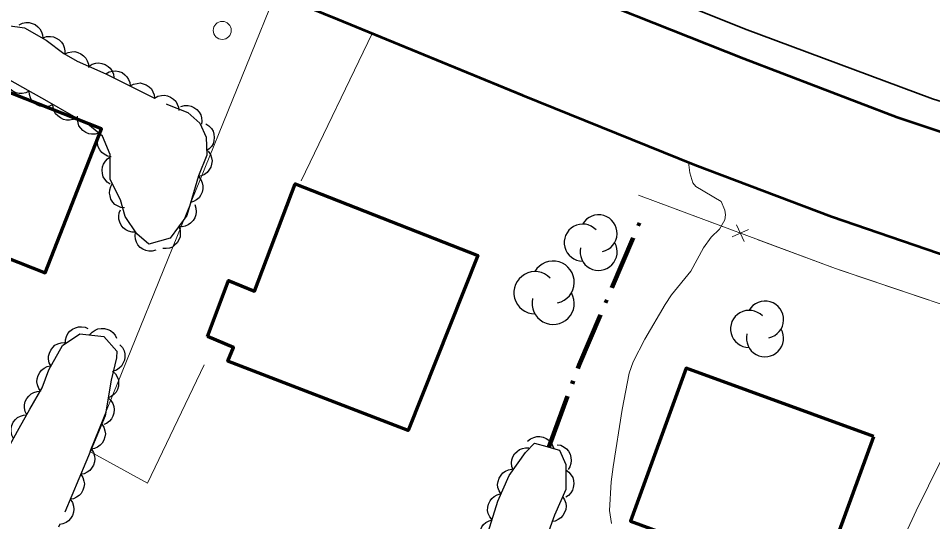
# Model space of a CAD drawing. Extents: x 355726 to 357533, y 5103782 to 5105258.
# Drawn here: x 356587.5 to 356637.9, y 5104520 to 5104547.8 of the extents above; entities that cross this region are included whole.
import ezdxf

# ---------------------------------------------------------------- set-up
doc = ezdxf.new("R2010")
doc.units = 0
doc.header["$LTSCALE"] = 0.6
doc.linetypes.add('DOT_DASHED', pattern=[7.7, 5, -1.2, 0.3, -1.2])
doc.linetypes.add('LONG_DASHED', pattern=[7.5, 6, -1.5])
for name, color, linetype, lineweight in [('19', 7, 'Continuous', 13), ('2', 7, 'LONG_DASHED', 13), ('21', 7, 'LONG_DASHED', 35), ('22', 7, 'Continuous', 13), ('31', 7, 'Continuous', 35), ('36', 7, 'Continuous', 13), ('37', 7, 'Continuous', 13), ('41', 7, 'DOT_DASHED', 90), ('44', 7, 'Continuous', 25)]:
    doc.layers.add(name, color=color, linetype=linetype, lineweight=lineweight)

msp = doc.modelspace()

# ---------------------------------------------------------------- linework, layer by layer
at = {"layer": '19'}
for p, q in [((356601.67, 5104549.13), (356591.42, 5104523.88)), ((356603.08, 5104538.83), (356607.01, 5104546.95)), ((356594.61, 5104522.15), (356597.74, 5104528.67)), ((356594.61, 5104522.15), (356591.42, 5104523.88))]:
    msp.add_line(p, q, dxfattribs=at)
at = {"layer": '2', "linetype": 'Continuous'}
for points in [[(356620.2, 5104519.91), (356620.09, 5104520.63), (356620.19, 5104522.21), (356620.3, 5104523.05), (356620.79, 5104526.21), (356621.19, 5104528.21), (356621.41, 5104528.84), (356622.04, 5104530.08), (356623.16, 5104532), (356623.51, 5104532.53), (356624.59, 5104533.84), (356625.29, 5104535.13), (356625.7, 5104535.71), (356626.17, 5104536.16), (356626.46, 5104536.67), (356626.49, 5104536.95), (356626.46, 5104537.2), (356626.26, 5104537.69), (356624.86, 5104538.51), (356624.7, 5104538.72), (356624.52, 5104539.26), (356624.45, 5104539.86)], [(356639.08, 5104524.79), (356637.01, 5104520.62), (356633.82, 5104513.7)]]:
    msp.add_lwpolyline(points, dxfattribs=at)
at = {"layer": '21', "linetype": 'Continuous', "lineweight": 53}
for points in [[(356693.14, 5104528.73), (356686.68, 5104529.92), (356680.03, 5104531.03), (356673.33, 5104532.33), (356665.22, 5104534.03), (356657.79, 5104535.79), (356652.65, 5104537.11), (356647.74, 5104538.45), (356642.86, 5104540.01), (356635.96, 5104542.32), (356627.51, 5104545.55), (356619.53, 5104548.72), (356610.91, 5104552.22), (356603.07, 5104555.38), (356593.89, 5104559.3), (356586.78, 5104562.33), (356578.28, 5104565.76), (356566.31, 5104570.9), (356552.24, 5104576.88), (356535.87, 5104583.82), (356518.47, 5104591.44)], [(356523.7, 5104582.01), (356532.74, 5104578.12), (356543.84, 5104573.55), (356554.84, 5104568.88), (356564.31, 5104564.76), (356575.06, 5104560.38), (356580.66, 5104557.99), (356585.71, 5104555.84), (356585.91, 5104555.76), (356595.32, 5104551.71), (356605.09, 5104547.74), (356615.3, 5104543.55), (356624.81, 5104539.71), (356632.34, 5104536.86), (356640.18, 5104534.16), (356644.62, 5104532.78), (356647.74, 5104531.82), (356656.47, 5104529.46), (356664.44, 5104527.84), (356667.19, 5104527.23), (356672.07, 5104526.15), (356673.3, 5104525.88), (356683.29, 5104524.12), (356693.15, 5104522.5)]]:
    msp.add_lwpolyline(points, dxfattribs=at)
at = {"layer": '22', "lineweight": 35}
msp.add_lwpolyline([(356517.76, 5104593.42), (356532.75, 5104586.84), (356557.23, 5104576.44), (356579.99, 5104566.91), (356584.74, 5104564.9), (356602.02, 5104557.59), (356616.07, 5104551.83), (356627.55, 5104547.21), (356637.92, 5104543.34), (356648.95, 5104539.92), (356661.44, 5104536.63), (356672.33, 5104534.13), (356676.16, 5104533.42), (356680.85, 5104532.55), (356682.64, 5104532.23), (356688.85, 5104531.14), (356694.02, 5104530.23)], dxfattribs=at)
at = {"layer": '31', "lineweight": 70}
for points in [[(356583.48, 5104532.73), (356584.56, 5104535.47), (356588.95, 5104533.75), (356592.07, 5104541.7), (356582.27, 5104545.55), (356578.07, 5104534.86), (356583.48, 5104532.73)], [(356597.91, 5104530.24), (356599.08, 5104533.33), (356600.5, 5104532.74), (356602.75, 5104538.65), (356612.84, 5104534.7), (356608.99, 5104525.05), (356599.04, 5104528.87), (356599.35, 5104529.63), (356597.91, 5104530.24)], [(356634.68, 5104524.71), (356624.32, 5104528.48), (356621.25, 5104520.04), (356631.6, 5104516.26), (356634.68, 5104524.71)]]:
    msp.add_lwpolyline(points, close=True, dxfattribs=at)
at = {"layer": '36'}
msp.add_circle((356598.729, 5104547.12), 0.5, dxfattribs=at)
at = {"layer": '37'}
for p, q in [((356621.69, 5104538.03), (356626.38, 5104536.28)), ((356627.52, 5104535.48), (356627.1, 5104536.39)), ((356626.86, 5104535.73), (356627.77, 5104536.14)), ((356632.94, 5104533.85), (356637.68, 5104532.26))]:
    msp.add_line(p, q, dxfattribs=at)
for points in [[(356621.69, 5104538.03), (356632.56, 5104533.98), (356643.03, 5104530.46)], [(356628.25, 5104535.59), (356632.56, 5104533.98), (356632.94, 5104533.85)]]:
    msp.add_lwpolyline(points, dxfattribs=at)
at = {"layer": '41'}
msp.add_lwpolyline([(356616.75, 5104524.13), (356618.42, 5104528.67), (356621.93, 5104536.94)], dxfattribs=at)
at = {"layer": '44'}
for points in [[(356587.52, 5104547.42), (356587.7, 5104547.52), (356587.9, 5104547.55), (356588.07, 5104547.56), (356588.24, 5104547.51), (356588.41, 5104547.44), (356588.56, 5104547.32), (356588.67, 5104547.2), (356588.75, 5104547.05), (356588.81, 5104546.87), (356588.83, 5104546.69)], [(356588.84, 5104546.72), (356589.04, 5104546.78), (356589.25, 5104546.79), (356589.41, 5104546.77), (356589.57, 5104546.7), (356589.73, 5104546.61), (356589.86, 5104546.47), (356589.96, 5104546.34), (356590.01, 5104546.17), (356590.05, 5104545.99), (356590.04, 5104545.81)], [(356590.04, 5104545.82), (356590.23, 5104545.91), (356590.43, 5104545.94), (356590.59, 5104545.95), (356590.76, 5104545.91), (356590.93, 5104545.83), (356591.08, 5104545.71), (356591.2, 5104545.59), (356591.28, 5104545.44), (356591.34, 5104545.26), (356591.35, 5104545.08)], [(356591.38, 5104545.14), (356591.56, 5104545.25), (356591.75, 5104545.31), (356591.92, 5104545.33), (356592.09, 5104545.3), (356592.27, 5104545.24), (356592.43, 5104545.13), (356592.55, 5104545.03), (356592.65, 5104544.88), (356592.72, 5104544.71), (356592.75, 5104544.53)], [(356588.07, 5104543.77), (356587.89, 5104543.68), (356587.69, 5104543.64), (356587.52, 5104543.64), (356587.35, 5104543.68), (356587.18, 5104543.76), (356587.03, 5104543.88), (356586.92, 5104543.99), (356586.84, 5104544.15), (356586.78, 5104544.32), (356586.77, 5104544.5)], [(356592.31, 5104544.73), (356592.49, 5104544.83), (356592.69, 5104544.88), (356592.86, 5104544.89), (356593.03, 5104544.85), (356593.2, 5104544.79), (356593.35, 5104544.67), (356593.47, 5104544.56), (356593.56, 5104544.41), (356593.63, 5104544.24), (356593.65, 5104544.06)], [(356593.65, 5104544.06), (356593.83, 5104544.16), (356594.03, 5104544.2), (356594.2, 5104544.22), (356594.37, 5104544.18), (356594.54, 5104544.11), (356594.69, 5104544), (356594.82, 5104543.89), (356594.9, 5104543.74), (356594.97, 5104543.56), (356594.99, 5104543.39)], [(356589.38, 5104543.03), (356589.19, 5104542.94), (356588.99, 5104542.91), (356588.83, 5104542.9), (356588.66, 5104542.95), (356588.49, 5104543.02), (356588.34, 5104543.14), (356588.23, 5104543.26), (356588.15, 5104543.41), (356588.09, 5104543.59), (356588.07, 5104543.77)], [(356594.99, 5104543.39), (356595.17, 5104543.49), (356595.37, 5104543.53), (356595.54, 5104543.54), (356595.71, 5104543.51), (356595.88, 5104543.44), (356596.04, 5104543.33), (356596.16, 5104543.22), (356596.24, 5104543.06), (356596.31, 5104542.89), (356596.33, 5104542.71)], [(356590.69, 5104542.3), (356590.5, 5104542.21), (356590.3, 5104542.17), (356590.14, 5104542.17), (356589.97, 5104542.21), (356589.8, 5104542.29), (356589.65, 5104542.41), (356589.53, 5104542.52), (356589.45, 5104542.68), (356589.4, 5104542.86), (356589.38, 5104543.03)], [(356596.45, 5104542.92), (356596.65, 5104542.97), (356596.85, 5104542.97), (356597.02, 5104542.94), (356597.17, 5104542.86), (356597.32, 5104542.76), (356597.45, 5104542.61), (356597.54, 5104542.47), (356597.58, 5104542.3), (356597.6, 5104542.12), (356597.58, 5104541.94)], [(356591.92, 5104541.46), (356591.72, 5104541.39), (356591.52, 5104541.39), (356591.36, 5104541.41), (356591.2, 5104541.49), (356591.04, 5104541.59), (356590.92, 5104541.73), (356590.82, 5104541.86), (356590.77, 5104542.03), (356590.74, 5104542.22), (356590.75, 5104542.39)], [(356597.82, 5104541.97), (356597.99, 5104541.86), (356598.13, 5104541.71), (356598.22, 5104541.57), (356598.27, 5104541.4), (356598.29, 5104541.22), (356598.26, 5104541.03), (356598.22, 5104540.87), (356598.13, 5104540.72), (356598.01, 5104540.58), (356597.86, 5104540.47)], [(356592.6, 5104540.15), (356592.4, 5104540.19), (356592.22, 5104540.29), (356592.08, 5104540.39), (356591.98, 5104540.53), (356591.89, 5104540.69), (356591.85, 5104540.88), (356591.83, 5104541.04), (356591.87, 5104541.21), (356591.93, 5104541.38), (356592.03, 5104541.53)], [(356597.96, 5104540.46), (356598.08, 5104540.28), (356598.14, 5104540.09), (356598.17, 5104539.93), (356598.14, 5104539.75), (356598.09, 5104539.57), (356597.99, 5104539.41), (356597.89, 5104539.28), (356597.75, 5104539.18), (356597.58, 5104539.1), (356597.4, 5104539.06)], [(356592.55, 5104538.64), (356592.38, 5104538.75), (356592.25, 5104538.91), (356592.16, 5104539.05), (356592.12, 5104539.22), (356592.1, 5104539.41), (356592.13, 5104539.6), (356592.18, 5104539.75), (356592.28, 5104539.9), (356592.4, 5104540.04), (356592.55, 5104540.14)], [(356597.41, 5104539.06), (356597.54, 5104538.9), (356597.62, 5104538.71), (356597.66, 5104538.55), (356597.66, 5104538.38), (356597.62, 5104538.19), (356597.53, 5104538.02), (356597.45, 5104537.88), (356597.31, 5104537.77), (356597.15, 5104537.68), (356596.98, 5104537.62)], [(356593.34, 5104537.33), (356593.13, 5104537.35), (356592.95, 5104537.44), (356592.81, 5104537.52), (356592.69, 5104537.65), (356592.59, 5104537.81), (356592.54, 5104537.99), (356592.5, 5104538.15), (356592.52, 5104538.33), (356592.58, 5104538.51), (356592.66, 5104538.66)], [(356597.21, 5104537.51), (356597.28, 5104537.32), (356597.29, 5104537.11), (356597.28, 5104536.95), (356597.21, 5104536.78), (356597.12, 5104536.63), (356596.98, 5104536.49), (356596.85, 5104536.39), (356596.69, 5104536.33), (356596.51, 5104536.29), (356596.33, 5104536.3)], [(356593.96, 5104535.99), (356593.75, 5104535.99), (356593.56, 5104536.05), (356593.4, 5104536.11), (356593.27, 5104536.23), (356593.15, 5104536.37), (356593.07, 5104536.55), (356593.02, 5104536.7), (356593.02, 5104536.88), (356593.05, 5104537.06), (356593.11, 5104537.23)], [(356595.07, 5104534.99), (356594.87, 5104534.94), (356594.67, 5104534.94), (356594.51, 5104534.97), (356594.35, 5104535.05), (356594.2, 5104535.15), (356594.08, 5104535.3), (356593.99, 5104535.44), (356593.94, 5104535.61), (356593.92, 5104535.79), (356593.94, 5104535.97)], [(356596.33, 5104536.3), (356596.4, 5104536.1), (356596.41, 5104535.9), (356596.4, 5104535.73), (356596.33, 5104535.57), (356596.24, 5104535.41), (356596.1, 5104535.28), (356595.98, 5104535.17), (356595.81, 5104535.11), (356595.63, 5104535.08), (356595.45, 5104535.08)], [(356590.08, 5104529.84), (356590.08, 5104530.05), (356590.14, 5104530.24), (356590.21, 5104530.39), (356590.32, 5104530.52), (356590.47, 5104530.64), (356590.64, 5104530.72), (356590.8, 5104530.77), (356590.97, 5104530.77), (356591.16, 5104530.75), (356591.32, 5104530.68)], [(356591.41, 5104530.32), (356591.55, 5104530.48), (356591.72, 5104530.59), (356591.87, 5104530.66), (356592.04, 5104530.68), (356592.23, 5104530.68), (356592.41, 5104530.62), (356592.56, 5104530.56), (356592.7, 5104530.45), (356592.82, 5104530.31), (356592.9, 5104530.15)], [(356589.28, 5104528.59), (356589.18, 5104528.78), (356589.15, 5104528.98), (356589.14, 5104529.15), (356589.19, 5104529.32), (356589.27, 5104529.48), (356589.39, 5104529.63), (356589.5, 5104529.75), (356589.66, 5104529.83), (356589.84, 5104529.88), (356590.02, 5104529.9)], [(356593.08, 5104529.78), (356593.22, 5104529.62), (356593.31, 5104529.44), (356593.36, 5104529.28), (356593.36, 5104529.1), (356593.33, 5104528.92), (356593.25, 5104528.75), (356593.17, 5104528.6), (356593.04, 5104528.48), (356592.89, 5104528.38), (356592.72, 5104528.32)], [(356588.72, 5104527.2), (356588.6, 5104527.37), (356588.54, 5104527.56), (356588.5, 5104527.73), (356588.52, 5104527.9), (356588.57, 5104528.08), (356588.66, 5104528.25), (356588.76, 5104528.38), (356588.9, 5104528.48), (356589.07, 5104528.57), (356589.24, 5104528.61)], [(356592.68, 5104528.33), (356592.83, 5104528.18), (356592.93, 5104528.01), (356593, 5104527.85), (356593.01, 5104527.68), (356593, 5104527.49), (356592.94, 5104527.31), (356592.87, 5104527.17), (356592.75, 5104527.04), (356592.6, 5104526.92), (356592.44, 5104526.85)], [(356587.95, 5104525.92), (356587.85, 5104526.1), (356587.82, 5104526.3), (356587.82, 5104526.47), (356587.86, 5104526.64), (356587.94, 5104526.81), (356588.06, 5104526.95), (356588.18, 5104527.07), (356588.33, 5104527.15), (356588.51, 5104527.2), (356588.69, 5104527.22)], [(356592.44, 5104526.85), (356592.59, 5104526.7), (356592.69, 5104526.53), (356592.75, 5104526.37), (356592.76, 5104526.2), (356592.75, 5104526.01), (356592.69, 5104525.83), (356592.62, 5104525.69), (356592.5, 5104525.56), (356592.35, 5104525.44), (356592.19, 5104525.37)], [(356587.21, 5104524.61), (356587.12, 5104524.79), (356587.09, 5104524.99), (356587.08, 5104525.16), (356587.12, 5104525.33), (356587.2, 5104525.5), (356587.32, 5104525.65), (356587.44, 5104525.76), (356587.59, 5104525.84), (356587.77, 5104525.9), (356587.95, 5104525.91)], [(356592.08, 5104525.4), (356592.19, 5104525.23), (356592.25, 5104525.03), (356592.28, 5104524.87), (356592.25, 5104524.69), (356592.2, 5104524.52), (356592.1, 5104524.35), (356592, 5104524.23), (356591.85, 5104524.13), (356591.68, 5104524.05), (356591.51, 5104524.01)], [(356615.58, 5104524.46), (356615.73, 5104524.59), (356615.92, 5104524.67), (356616.08, 5104524.72), (356616.26, 5104524.72), (356616.44, 5104524.68), (356616.61, 5104524.6), (356616.75, 5104524.52), (356616.87, 5104524.38), (356616.96, 5104524.22), (356617.02, 5104524.05)], [(356591.51, 5104524.01), (356591.62, 5104523.84), (356591.68, 5104523.64), (356591.7, 5104523.48), (356591.68, 5104523.31), (356591.62, 5104523.13), (356591.52, 5104522.97), (356591.42, 5104522.84), (356591.28, 5104522.74), (356591.11, 5104522.66), (356590.93, 5104522.63)], [(356614.78, 5104522.87), (356614.7, 5104523.07), (356614.69, 5104523.27), (356614.71, 5104523.43), (356614.77, 5104523.6), (356614.86, 5104523.76), (356615, 5104523.89), (356615.13, 5104523.99), (356615.29, 5104524.05), (356615.47, 5104524.09), (356615.65, 5104524.09)], [(356617.2, 5104524.26), (356617.41, 5104524.23), (356617.59, 5104524.13), (356617.72, 5104524.04), (356617.83, 5104523.9), (356617.92, 5104523.74), (356617.97, 5104523.56), (356617.99, 5104523.39), (356617.96, 5104523.22), (356617.9, 5104523.04), (356617.81, 5104522.89)], [(356614.11, 5104521.53), (356614, 5104521.71), (356613.94, 5104521.91), (356613.92, 5104522.07), (356613.95, 5104522.24), (356614.01, 5104522.42), (356614.11, 5104522.58), (356614.21, 5104522.71), (356614.36, 5104522.8), (356614.53, 5104522.88), (356614.71, 5104522.91)], [(356617.68, 5104522.87), (356617.85, 5104522.75), (356617.98, 5104522.59), (356618.07, 5104522.45), (356618.11, 5104522.28), (356618.13, 5104522.1), (356618.1, 5104521.91), (356618.05, 5104521.75), (356617.96, 5104521.6), (356617.83, 5104521.47), (356617.68, 5104521.37)], [(356590.93, 5104522.63), (356591.04, 5104522.45), (356591.1, 5104522.26), (356591.12, 5104522.1), (356591.1, 5104521.92), (356591.04, 5104521.75), (356590.94, 5104521.58), (356590.84, 5104521.46), (356590.69, 5104521.36), (356590.52, 5104521.28), (356590.34, 5104521.25)], [(356590.34, 5104521.25), (356590.46, 5104521.07), (356590.52, 5104520.88), (356590.54, 5104520.71), (356590.52, 5104520.54), (356590.46, 5104520.36), (356590.36, 5104520.2), (356590.25, 5104520.07), (356590.11, 5104519.98), (356589.94, 5104519.9), (356589.76, 5104519.86)], [(356613.62, 5104520.12), (356613.49, 5104520.28), (356613.41, 5104520.47), (356613.37, 5104520.63), (356613.38, 5104520.81), (356613.42, 5104520.99), (356613.51, 5104521.16), (356613.6, 5104521.29), (356613.73, 5104521.41), (356613.89, 5104521.5), (356614.06, 5104521.55)], [(356617.51, 5104521.4), (356617.62, 5104521.22), (356617.68, 5104521.03), (356617.7, 5104520.87), (356617.68, 5104520.69), (356617.62, 5104520.52), (356617.52, 5104520.35), (356617.41, 5104520.23), (356617.27, 5104520.13), (356617.1, 5104520.05), (356616.92, 5104520.02)], [(356613.17, 5104518.69), (356613.04, 5104518.85), (356612.97, 5104519.04), (356612.93, 5104519.2), (356612.93, 5104519.37), (356612.97, 5104519.55), (356613.06, 5104519.73), (356613.15, 5104519.86), (356613.28, 5104519.97), (356613.45, 5104520.07), (356613.62, 5104520.12)]]:
    msp.add_lwpolyline(points, dxfattribs=at)
at = {"layer": '44', "linetype": 'DOT_DASHED'}
for points in [[(356586.89, 5104547.39), (356587.81, 5104547.26), (356589.01, 5104546.59), (356589.98, 5104545.85), (356590.73, 5104545.43), (356592.31, 5104544.73), (356595.7, 5104543.03), (356596.83, 5104542.59), (356597.5, 5104542.01), (356597.84, 5104541.23), (356597.87, 5104540.23), (356597.42, 5104539.1), (356596.77, 5104536.91), (356595.86, 5104535.65), (356594.68, 5104535.33), (356594.02, 5104535.9), (356593.37, 5104536.85), (356593.11, 5104537.78), (356592.55, 5104538.89), (356592.55, 5104540.27), (356592.13, 5104541.29), (356591.32, 5104541.94), (356590.42, 5104542.45), (356589.07, 5104543.21), (356587.72, 5104543.97), (356586.22, 5104544.81)], [(356587.02, 5104524.28), (356587.53, 5104525.17), (356588.12, 5104526.22), (356588.8, 5104527.41), (356589.16, 5104528.39), (356589.92, 5104529.73), (356590.88, 5104530.38), (356592.19, 5104530.23), (356592.92, 5104529.43), (356592.9, 5104529.05), (356592.6, 5104527.83), (356592.27, 5104525.86), (356591.21, 5104523.3), (356588.93, 5104517.89)], [(356613.21, 5104518.81), (356613.94, 5104521.15), (356614.56, 5104522.57), (356615.47, 5104523.83), (356615.96, 5104524.35), (356616.64, 5104524.16), (356616.75, 5104524.13), (356617.33, 5104523.97), (356617.68, 5104523.18)], [(356617.68, 5104523.18), (356617.68, 5104521.8), (356617.07, 5104520.37), (356614.03, 5104512.24)]]:
    msp.add_lwpolyline(points, dxfattribs=at)
at = {"layer": '44'}
for centre, radius, start, end in [((356619.497, 5104535.924), 1.022, 282.2692, 149.7263), ((356618.618, 5104535.413), 1.022, 44.1154, 269.804), ((356619.497, 5104534.902), 1.022, 166.9369, 29.6212), ((356616.987, 5104533.229), 1.165, 282.2692, 149.7263), ((356615.985, 5104532.646), 1.165, 44.1154, 269.804), ((356616.987, 5104532.064), 1.165, 166.9369, 29.6212), ((356628.678, 5104531.165), 1.024, 282.2692, 149.7263), ((356627.797, 5104530.653), 1.024, 44.1154, 269.804), ((356628.678, 5104530.141), 1.024, 166.9369, 29.6212)]:
    msp.add_arc(centre, radius, start, end, dxfattribs=at)

doc.saveas('drawing.dxf')
